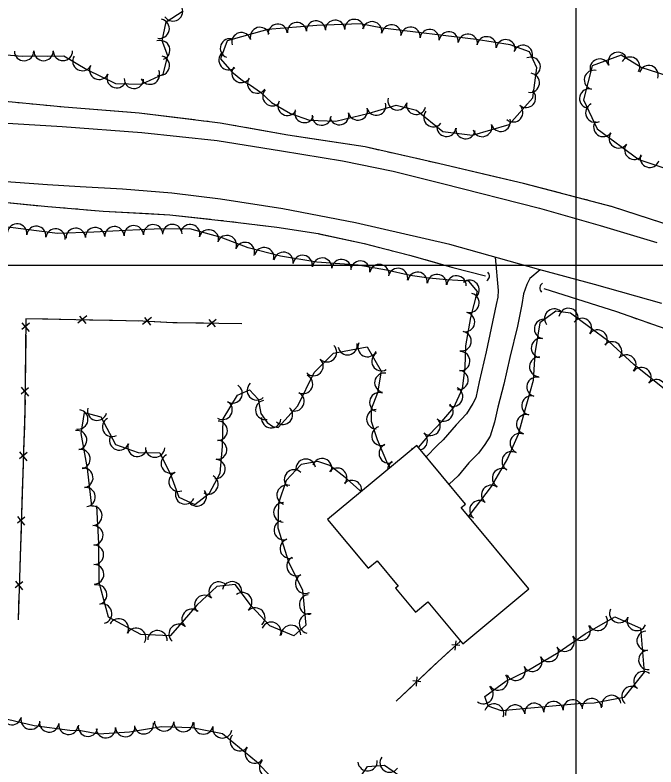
# Model space of a CAD drawing. Extents: x 353423 to 364002, y 127000 to 201942.
# Drawn here: x 362768.2 to 363033, y 130792.5 to 131103.4 of the extents above; entities that cross this region are included whole.
import ezdxf

# ---------------------------------------------------------------- set-up
doc = ezdxf.new("R2010")
doc.units = 0
for name, color, linetype in [('E_DTM_SlopeBottom', 7, 'Continuous'), ('E_DTM_SlopeTop', 7, 'Continuous'), ('E_FEN_Generic', 7, 'Continuous'), ('E_LAND_TreeLine', 7, 'Continuous'), ('E_MISCPROP', 7, 'Continuous'), ('E_STRUCT_WingWall', 7, 'Continuous'), ('E_WTR_FlowLine', 7, 'Continuous')]:
    doc.layers.add(name, color=color, linetype=linetype)

msp = doc.modelspace()

# ---------------------------------------------------------------- linework, layer by layer
at = {"layer": 'E_DTM_SlopeBottom'}
for p, q in [((362771.06, 130976.2), (362774.12, 130972.6)), ((362774.17, 130976), (362771.09, 130973.36)), ((362797.86, 130978.97), (362794.23, 130975.94)), ((362797.64, 130975.87), (362795.02, 130978.96)), ((362824.63, 130978.31), (362820.9, 130975.39)), ((362824.3, 130975.21), (362821.78, 130978.39)), ((362851.27, 130977.58), (362847.66, 130974.53)), ((362851.06, 130974.48), (362848.42, 130977.56)), ((362770.74, 130949.49), (362773.81, 130945.88)), ((362773.85, 130949.29), (362770.77, 130946.64)), ((362773.17, 130922.54), (362770.05, 130919.96)), ((362770.07, 130922.81), (362773.06, 130919.15)), ((362772.31, 130895.84), (362769.18, 130893.26)), ((362769.21, 130896.1), (362772.2, 130892.44)), ((362771.45, 130869.13), (362768.32, 130866.55)), ((362768.35, 130869.4), (362771.34, 130865.73)), ((362951.91, 130842.72), (362948.61, 130843.07)), ((362950.29, 130844.69), (362949.86, 130840.84)), ((362935.9, 130827.79), (362932.58, 130828.09)), ((362934.24, 130829.74), (362933.87, 130825.88))]:
    msp.add_line(p, q, dxfattribs=at)
for points in [[(362861.91, 130975.76), (362833.36, 130976.17), (362821.01, 130976.83), (362772.75, 130977.82), (362772.3, 130940.03), (362769.5, 130853.29)], [(362781.77, 130977.63), (362772.75, 130977.82), (362772.74, 130977.3)], [(362792.63, 130977.41), (362781.77, 130977.63)], [(362808.49, 130977.09), (362798.94, 130977.28)], [(362819.34, 130976.86), (362808.49, 130977.09)], [(362835.19, 130976.15), (362833.36, 130976.17), (362825.65, 130976.58)], [(362846.04, 130975.99), (362835.19, 130976.15)], [(362861.91, 130975.76), (362852.36, 130975.9)], [(362772.67, 130970.98), (362772.54, 130960.13)], [(362772.54, 130960.13), (362772.42, 130950.58)], [(362772.35, 130944.26), (362772.3, 130940.03), (362772.08, 130933.41)], [(362772.08, 130933.41), (362771.78, 130923.87)], [(362771.57, 130917.56), (362771.22, 130906.71)], [(362771.22, 130906.71), (362770.91, 130897.16)], [(362770.71, 130890.85), (362770.36, 130880)], [(362770.36, 130880), (362770.05, 130870.45)], [(362769.85, 130864.14), (362769.5, 130853.29)], [(362952.19, 130844.57), (362942.87, 130836.02), (362925.62, 130819.69)], [(362952.19, 130844.58), (362951.89, 130844.3)], [(362948.07, 130840.8), (362942.87, 130836.02), (362941.53, 130834.76)], [(362941.53, 130834.76), (362935.84, 130829.37)], [(362932.08, 130825.81), (362925.62, 130819.69)]]:
    msp.add_lwpolyline(points, dxfattribs=at)
for centre, radius, start, end in [((362961.98, 130995.49), 2.2, 299.8898, 46.1294), ((362987.32, 130990.49), 2.33, 121.0711, 227.3107)]:
    msp.add_arc(centre, radius, start, end, dxfattribs=at)
at = {"layer": 'E_DTM_SlopeTop'}
for points in [[(362626.48, 131266.18), (362624.09, 131177.4), (362622.53, 131109.6), (362623.39, 131104.44), (362627.77, 131092.09), (362633.89, 131082.88), (362639.69, 131077.52), (362646.92, 131071.8), (362654.1, 131068.57), (362661.18, 131067.29), (362709.96, 131062.66), (362758.03, 131059.1), (362787.76, 131057.24), (362820.57, 131054.79), (362851.74, 131051.52), (362878.24, 131047.31), (362903.52, 131043.16), (362924.45, 131038.9), (362944.81, 131033.74), (362984.88, 131023.52), (363009.95, 131016.4), (363033.33, 131009.35)], [(363035.45, 130984.11), (363007.61, 130992.02), (362984.54, 130998.18), (362947.85, 131008.56), (362908.87, 131017.54), (362878.79, 131023.28), (362853.06, 131027.31), (362833.04, 131029.72), (362812.68, 131031.36), (362795.08, 131032.37), (362781.58, 131033.19), (362707.82, 131038.54)], [(363035.45, 130984.11), (363007.61, 130992.02), (362984.54, 130998.18), (362947.85, 131008.56), (362908.87, 131017.54), (362878.79, 131023.28), (362853.06, 131027.31), (362833.04, 131029.72), (362812.68, 131031.36), (362795.08, 131032.37), (362781.58, 131033.19), (362707.82, 131038.54)]]:
    msp.add_lwpolyline(points, dxfattribs=at)
at = {"layer": 'E_FEN_Generic'}
for points in [[(362763.16, 131087.01), (362771.16, 131086.38), (362776.32, 131086.45), (362781.77, 131086.41), (362788.38, 131086.45), (362797.93, 131080.81), (362809.78, 131075.14), (362820.45, 131074.82), (362829.36, 131078.98), (362831.29, 131086.53), (362829.06, 131092.69), (362830.69, 131100.55), (362837.75, 131105.18)], [(362920.03, 131097.96), (362910.86, 131099.8), (362892.89, 131099.12), (362872.68, 131097.45), (362855.89, 131092.67), (362853.17, 131085.33), (362857.74, 131079.87), (362862.15, 131076.38), (362865.55, 131074.39), (362869.67, 131071.48), (362874.16, 131067.25), (362882.04, 131062.69), (362889.84, 131059.89), (362900.78, 131059.47), (362914.46, 131062.87), (362925.63, 131066.08), (362934.09, 131064.03), (362945, 131055.26), (362957.16, 131053.74), (362972.37, 131058.07), (362982.18, 131069.18), (362983.79, 131081.55), (362980.79, 131088.16), (362972.83, 131091.05), (362958.77, 131093.23), (362920.03, 131097.96)], [(363026.86, 131081.76), (363018.63, 131086.76), (363006.65, 131082.36), (363003.11, 131068.38), (363008.77, 131056.31), (363025.95, 131043.62), (363044.08, 131037.66), (363061.74, 131028.25), (363081.4, 131015.81), (363099.37, 131009.18), (363109.44, 131010.9), (363114.48, 131020.63), (363112.5, 131030.8), (363101.03, 131043.24), (363086.65, 131055.16), (363072.78, 131063.97), (363063.39, 131070.04), (363026.86, 131081.76)], [(362934.96, 130924.53), (362939.57, 130930.12), (362944.52, 130935.41), (362949.44, 130941.12), (362953.13, 130949.01), (362954.15, 130957.65), (362954.5, 130966.57), (362956.58, 130978.32), (362959.31, 130989.04), (362955.67, 130993.42), (362946.61, 130993.92), (362939.15, 130994.6), (362931.47, 130995.65), (362921.71, 130997.93), (362910, 131000), (362892.9, 131001.21), (362877.95, 131003.67), (362864.5, 131007.16), (362853.44, 131011.39), (362840.48, 131015.02), (362825.64, 131014.88), (362813.84, 131014.26), (362800.8, 131013.64), (362785.74, 131013.06), (362765.27, 131015.68)], [(363037.93, 130947.55), (363023.84, 130958.94), (363013.55, 130968.41), (363005.68, 130974.23), (362997.68, 130980.16), (362991.59, 130981), (362985.03, 130976.09), (362983.02, 130963.42), (362982.21, 130952.31), (362978.53, 130939.05), (362976.01, 130930.02), (362971.67, 130920.09), (362964.94, 130908.44), (362956.05, 130896.96), (362955.49, 130896.24)], [(362799.93, 130900.39), (362798.12, 130915.89), (362795.53, 130930.36), (362796.93, 130939.01), (362803.73, 130937.23), (362809.78, 130925.8), (362819.08, 130922.53), (362828.06, 130922.43), (362832.56, 130913.13), (362835.84, 130904.04), (362842.47, 130901.09), (362848.61, 130905.78), (362853, 130913.97), (362853.91, 130925.01), (362854.2, 130936.44), (362860.16, 130946.26), (362865.12, 130948.37), (362868.62, 130944.53), (362869.74, 130938.66), (362872.41, 130934.95), (362874.73, 130933.32), (362876.93, 130932.82), (362885.11, 130941.77), (362891.81, 130955.55), (362899.73, 130963.62), (362913.68, 130966.26), (362919.5, 130956.21), (362917.93, 130947.25), (362915.35, 130940.45), (362915.36, 130935.43), (362917.85, 130927.87), (362922.16, 130917.84), (362923.14, 130916.26)], [(362911.23, 130906.36), (362910.69, 130906.85), (362905.36, 130911.59), (362898.31, 130917.09), (362893.34, 130918.85), (362886.47, 130917.62), (362880.2, 130910.95), (362877.07, 130901.62), (362876.76, 130891.35), (362881.26, 130877.39), (362887.02, 130865.6), (362888.42, 130851.14), (362883.45, 130846.8), (362873.49, 130850.89), (362865.95, 130858.98), (362859.17, 130867.96), (362851.55, 130867.15), (362843.28, 130859.44), (362837.31, 130852.34), (362832.32, 130846.79), (362820.14, 130847.3), (362806.79, 130854.43), (362803.05, 130868.76), (362802.84, 130884.93), (362802.04, 130900.49)], [(362970.65, 130815.9), (362969.16, 130815.76), (362963.64, 130817.67), (362962.24, 130821.63), (362970.94, 130827.94), (362979.8, 130832.3), (362992.58, 130839.89), (363003.73, 130847.52), (363016.07, 130854.6), (363026.54, 130849.93), (363028.18, 130831.76), (363019.67, 130821.21), (363007.44, 130818.96), (363000.83, 130818.61), (362970.65, 130815.9)], [(362762.72, 130812.79), (362776.15, 130809.6), (362790.88, 130807.79), (362795.45, 130807.56), (362802.78, 130806.22), (362815.54, 130807.06), (362828.77, 130809.27), (362841.38, 130808.9), (362853.96, 130806.35), (362867.97, 130794.79), (362882.82, 130778.97)], [(362905.15, 130779.86), (362913.79, 130792.78), (362920.8, 130793.31), (362930.41, 130786.59)]]:
    msp.add_lwpolyline(points, dxfattribs=at)
for centre, radius, start, end in [((362833.49, 131104.89), 4.01, 213.31, 33.2947), ((362827.97, 131097.74), 4.01, 258.2903, 78.275), ((362884.67, 131096.35), 3.97, 4.7094, 184.694), ((362892.59, 131097), 3.97, 4.7094, 184.694), ((362900.44, 131097.32), 3.97, 2.2, 182.1847), ((362908.37, 131097.63), 3.97, 2.2, 182.1847), ((362915.72, 131096.7), 3.97, 348.6148, 168.5995), ((362869.37, 131094.35), 3.97, 15.9008, 195.8854), ((362876.75, 131095.7), 3.97, 4.7094, 184.694), ((362923.72, 131095.41), 3.97, 353.048, 173.0327), ((362931.6, 131094.45), 3.97, 353.048, 173.0327), ((362939.49, 131093.49), 3.97, 353.048, 173.0327), ((362861.73, 131092.17), 3.97, 15.9008, 195.8854), ((362947.38, 131092.52), 3.97, 353.048, 173.0327), ((362955.26, 131091.56), 3.97, 353.048, 173.0327), ((362963.06, 131090.46), 3.97, 351.1834, 171.1681), ((362828.21, 131088.88), 4.01, 289.8935, 109.8782), ((362856.99, 131089.64), 3.97, 69.6665, 249.6512), ((362970.91, 131089.24), 3.97, 351.1834, 171.1681), ((362771.95, 131088.49), 4.01, 180.8737, 0.8584), ((362780.01, 131088.53), 4.01, 179.5873, 359.572), ((362788.01, 131088.55), 4.01, 180.3457, 0.3304), ((362978.07, 131086.94), 3.97, 340.1113, 160.0959), ((363017.2, 131084.02), 3.97, 20.153, 200.1376), ((362796.04, 131084.37), 4.01, 149.4646, 329.4493), ((362828.07, 131082.44), 4.01, 255.6558, 75.6405), ((362856.42, 131084.69), 3.97, 129.9492, 309.9339), ((362981.29, 131082.02), 3.97, 294.3719, 114.3566), ((363009.73, 131081.28), 3.97, 20.153, 200.1376), ((363022.38, 131082.05), 3.97, 328.7051, 148.6897), ((362802.98, 131080.73), 4.01, 154.4164, 334.4011), ((362861.7, 131079.39), 3.97, 141.6948, 321.6794), ((363030.01, 131078.56), 3.97, 342.2159, 162.2006), ((362810.21, 131077.26), 4.01, 154.4164, 334.4011), ((362823.94, 131078.77), 4.01, 205.0379, 25.0226), ((362980.89, 131075.38), 3.97, 262.6224, 82.6071), ((363007.33, 131076.59), 3.97, 75.7989, 255.7836), ((362817.33, 131077.01), 4.01, 178.2843, 358.269), ((362868.21, 131075.06), 3.97, 144.7316, 324.7163), ((362874.5, 131069.78), 3.97, 136.7362, 316.7209), ((363005.38, 131068.89), 3.97, 75.7989, 255.7836), ((362979.32, 131069.09), 3.97, 228.562, 48.5467), ((362880.79, 131065.81), 3.97, 149.9311, 329.9157), ((362917.49, 131065.91), 3.97, 196.0445, 16.0291), ((362926.19, 131068.09), 3.97, 166.3372, 346.3219), ((362933.91, 131066.21), 3.97, 166.3372, 346.3219), ((362974.07, 131063.13), 3.97, 228.562, 48.5467), ((363007.92, 131063.02), 3.97, 115.1235, 295.1081), ((362887.73, 131062.86), 3.97, 160.3074, 340.292), ((362909.89, 131063.88), 3.97, 193.964, 13.9487), ((362941.05, 131061.1), 3.97, 141.2399, 321.2245), ((362894.88, 131061.78), 3.97, 177.8041, 357.7887), ((362902.18, 131061.96), 3.97, 193.964, 13.9487), ((362968.89, 131059.24), 3.97, 195.9192, 15.9039), ((362946.45, 131057.17), 3.97, 172.8826, 352.8673), ((362961.25, 131057.06), 3.97, 195.9192, 15.9039), ((363011.22, 131057.08), 3.97, 143.553, 323.5376), ((362954.34, 131056.19), 3.97, 172.8826, 352.8673), ((363017.61, 131052.36), 3.97, 143.553, 323.5376), ((363024.01, 131047.64), 3.97, 143.553, 323.5376), ((363030.4, 131044.35), 3.97, 161.8253, 341.81), ((362769.08, 131013.08), 4, 352.7356, 172.7203), ((362817.3, 131012.34), 4, 2.9906, 182.9753), ((362825.3, 131012.76), 4, 2.9906, 182.9753), ((362833.21, 131012.85), 4, 0.5637, 180.5484), ((362840.6, 131012.81), 4, 344.3477, 164.3324), ((362777.01, 131012.07), 4, 352.7356, 172.7203), ((362784.95, 131011.05), 4, 352.7356, 172.7203), ((362793.29, 131011.26), 4, 2.1939, 182.1786), ((362801.31, 131011.57), 4, 2.7342, 182.7189), ((362809.3, 131011.95), 4, 2.7342, 182.7189), ((362848.31, 131010.65), 4, 344.3477, 164.3324), ((362855.74, 131008.27), 4, 339.1011, 159.0858), ((362863.21, 131005.41), 4, 339.1011, 159.0858), ((362871.16, 131003.27), 4, 345.4442, 165.4289), ((362879.12, 131001.35), 4, 350.6622, 170.6469), ((362887.02, 131000.05), 4, 350.6622, 170.6469), ((362895.13, 130998.95), 4, 355.9763, 175.961), ((362903.12, 130998.39), 4, 355.9763, 175.961), ((362910.86, 130997.72), 4, 349.9531, 169.9378), ((362918.74, 130996.32), 4, 349.9531, 169.9378), ((362926.46, 130994.67), 4, 346.8922, 166.8769), ((362934.5, 130993.12), 4, 352.2268, 172.2115), ((362942.54, 130992.19), 4, 354.8195, 174.8041), ((362950.6, 130991.61), 4, 356.8485, 176.8332), ((362956, 130989.75), 4, 309.7025, 129.6872), ((362955.96, 130984.39), 4, 255.6788, 75.6634), ((362996.89, 130978.15), 4, 352.0925, 172.0772), ((362954.12, 130976.44), 4, 259.9936, 79.9782), ((362990.96, 130977.91), 4, 36.8245, 216.8091), ((362986.76, 130973.63), 4, 80.9972, 260.9818), ((363002.45, 130974.02), 4, 323.4932, 143.4779), ((363008.88, 130969.26), 4, 323.5112, 143.4959), ((362952.72, 130968.56), 4, 259.9936, 79.9782), ((362985.5, 130965.73), 4, 80.9972, 260.9818), ((362897.13, 130963.95), 3.99, 225.5341, 45.5188), ((362905.63, 130966.86), 3.99, 190.696, 10.6807), ((362913.84, 130966.07), 3.99, 153.7447, 333.7294), ((363014.88, 130964.34), 4, 317.3786, 137.3633), ((362919.58, 130960.24), 3.99, 120.0996, 300.0843), ((362952.15, 130960.31), 4, 267.7281, 87.7128), ((362891.54, 130958.25), 3.99, 225.5341, 45.5188), ((362984.72, 130957.96), 4, 85.8239, 265.8086), ((363020.76, 130958.92), 4, 317.3786, 137.3633), ((363026.99, 130953.7), 4, 321.0564, 141.041), ((362887.2, 130950.85), 3.99, 244.0998, 64.0845), ((362920.77, 130951.38), 3.99, 80.0526, 260.0373), ((362951.43, 130952.5), 4, 263.2997, 83.2844), ((362868.09, 130948.21), 3.99, 132.3459, 312.3306), ((362983.64, 130949.65), 4, 74.5283, 254.513), ((363033.21, 130948.67), 4, 321.0564, 141.041), ((362858.13, 130946.94), 3.99, 238.719, 58.7036), ((362949.23, 130945.61), 4, 244.961, 64.9456), ((362883.71, 130943.67), 3.99, 244.0998, 64.0845), ((362918.67, 130943.31), 3.99, 69.2387, 249.2234), ((362981.51, 130941.95), 4, 74.5283, 254.513), ((362853.98, 130940.12), 3.99, 238.719, 58.7036), ((362871.59, 130940.1), 3.99, 100.8606, 280.8453), ((362945.23, 130939.44), 4, 229.22, 49.2047), ((362794.37, 130936.23), 3.99, 260.8249, 80.8096), ((362802.14, 130939.8), 3.99, 165.3408, 345.3255), ((362878.92, 130938.1), 3.99, 227.5413, 47.526), ((362917.45, 130936.33), 3.99, 90.1563, 270.141), ((362808.29, 130933.08), 3.99, 117.8893, 297.8739), ((362851.98, 130931.54), 3.99, 268.5992, 88.5839), ((362874.05, 130936.65), 3.99, 174.5136, 354.4982), ((362939.92, 130933.56), 4, 226.9217, 46.9063), ((362979.36, 130934.24), 4, 74.4106, 254.3953), ((362919.56, 130929.35), 3.99, 108.2266, 288.2113), ((362793.89, 130927.66), 3.99, 280.1336, 100.1182), ((362934.62, 130927.41), 4, 286.4609, 50.4692), ((362976.72, 130926.4), 4, 66.3743, 246.359), ((362811.27, 130927.49), 3.99, 160.6334, 340.6181), ((362851.71, 130923.69), 3.99, 265.2917, 85.2764), ((362795.3, 130919.8), 3.99, 280.1336, 100.1182), ((362818.8, 130924.84), 3.99, 160.6334, 340.6181), ((362826.05, 130924.54), 3.99, 179.3441, 359.3288), ((362922.58, 130922.16), 3.99, 113.2848, 293.2695), ((362930.21, 130920.21), 4, 61.4463, 63.8115), ((362934.62, 130927.41), 4, 230.4845, 237.7866), ((362832.53, 130917.98), 3.99, 115.8681, 295.8528), ((362895.08, 130915.99), 4.04, 340.4971, 160.4818), ((362973.39, 130918.88), 4, 59.9955, 239.9802), ((362851.05, 130915.73), 3.99, 265.2917, 85.2764), ((362888.31, 130915.8), 4.04, 10.1863, 190.171), ((362926.14, 130915.38), 3.99, 121.7034, 179.2609), ((362796.46, 130912.04), 3.99, 276.6793, 96.664), ((362835.75, 130910.44), 3.99, 109.821, 289.8057), ((362883.5, 130911.37), 4.04, 46.8096, 226.7943), ((362901.27, 130912.09), 4.04, 322.0422, 142.0269), ((362969.39, 130911.96), 4, 59.9955, 239.9802), ((362848.14, 130909.33), 3.99, 241.8, 61.7846), ((362907.36, 130906.98), 4.04, 352.9757, 138.4028), ((362797.39, 130904.11), 3.99, 276.6793, 96.664), ((362880.45, 130905.04), 4.04, 71.4383, 251.423), ((362964.92, 130905), 4, 52.2403, 232.225), ((362838.45, 130905.17), 3.99, 156.0131, 335.9978), ((362843.31, 130904.36), 3.99, 217.3465, 37.3311), ((362879.07, 130897.79), 4.04, 88.3118, 268.2965), ((362960.03, 130898.68), 4, 52.2403, 232.225), ((362800.14, 130896.35), 4.04, 272.9167, 92.9014), ((362955.15, 130892.35), 4, 52.5651, 86.3914), ((362800.55, 130888.27), 4.04, 272.9167, 92.9014), ((362879.26, 130890.49), 4.04, 107.872, 287.8566), ((362881.74, 130882.8), 4.04, 107.872, 287.8566), ((362800.78, 130880.27), 4.04, 270.7625, 90.7472), ((362884.52, 130875.55), 4.04, 116.053, 296.0376), ((362800.89, 130872.19), 4.04, 270.7625, 90.7472), ((362888.07, 130868.28), 4.04, 116.053, 296.0376), ((362802.17, 130863.74), 4.04, 284.6315, 104.6161), ((362852.36, 130865.01), 4.04, 43.0004, 222.985), ((362857.86, 130865.1), 4.04, 348.0767, 168.0614), ((362862.08, 130860.59), 4.04, 307.0283, 127.013), ((362846.45, 130859.49), 4.04, 43.0004, 222.985), ((362889.72, 130859.7), 4.04, 95.5433, 275.528), ((362804.21, 130855.92), 4.04, 284.6315, 104.6161), ((362867.45, 130854.27), 4.04, 313.0332, 133.0179), ((362841.21, 130853.69), 4.04, 49.9048, 229.8894), ((362889.68, 130851.83), 4.04, 76.8724, 256.8571), ((363008.95, 130852.92), 3.99, 209.8644, 29.8491), ((363017.79, 130856.12), 3.99, 155.9559, 335.9406), ((362811.08, 130849.74), 4.04, 331.8766, 151.8613), ((362835.85, 130847.55), 4.04, 48.0906, 228.0753), ((362874.07, 130848.37), 4.04, 337.6446, 157.6293), ((363025.07, 130852.87), 3.99, 155.9559, 335.9406), ((362818.21, 130845.93), 4.04, 331.8766, 151.8613), ((362827.07, 130844.89), 4.04, 357.6155, 177.6001), ((362882.24, 130847.09), 4.04, 0.7958, 180.7805), ((363001.93, 130848.81), 3.99, 214.3928, 34.3775), ((363029.11, 130844.71), 3.99, 95.1398, 275.1245), ((362995.35, 130844.31), 3.99, 214.3928, 34.3775), ((362988.77, 130840.05), 3.99, 210.7042, 30.6889), ((363029.82, 130836.77), 3.99, 95.1398, 275.1245), ((362981.92, 130835.99), 3.99, 210.7042, 30.6889), ((362975.05, 130832.29), 3.99, 206.2459, 26.2306), ((362967.8, 130828.24), 3.99, 215.9178, 35.9025), ((363027.84, 130828.02), 3.99, 51.1186, 231.1033), ((362961.73, 130822.65), 3.99, 231.7516, 51.7362), ((363022.84, 130821.81), 3.99, 51.1186, 231.1033), ((363006.5, 130816.82), 3.99, 2.985, 182.9697), ((363014.62, 130818.16), 3.99, 10.4637, 190.4484), ((362966.13, 130814.6), 3.99, 340.9481, 160.9328), ((362974.81, 130814.18), 3.99, 5.1487, 185.1334), ((362982.75, 130814.89), 3.99, 5.1487, 185.1334), ((362990.69, 130815.6), 3.99, 5.1487, 185.1334), ((362998.62, 130816.32), 3.99, 5.1487, 185.1334), ((362766.9, 130813.95), 4, 166.653, 346.6377), ((362774.68, 130812.1), 4, 166.653, 346.6377), ((362782.36, 130810.95), 4, 173.0172, 353.0019), ((362829.78, 130811.34), 4, 178.314, 358.2987), ((362837.78, 130811.1), 4, 178.314, 358.2987), ((362790.3, 130809.98), 4, 173.0172, 353.0019), ((362798.37, 130809.15), 4, 169.6932, 349.6779), ((362805.78, 130808.52), 4, 183.7556, 3.7403), ((362813.76, 130809.04), 4, 183.7556, 3.7403), ((362821.46, 130810.17), 4, 189.5121, 9.4968), ((362846.05, 130810.09), 4, 168.5629, 348.5475), ((362853.89, 130808.5), 4, 168.5629, 348.5475), ((362861.08, 130803.19), 4, 140.4944, 320.4791), ((362867.26, 130798.1), 4, 140.4944, 320.4791), ((362922.99, 130794.33), 4, 145.0385, 325.0231), ((362873.16, 130792.33), 4, 133.1852, 313.1699), ((362913.87, 130794.88), 4, 184.392, 4.3767)]:
    msp.add_arc(centre, radius, start, end, dxfattribs=at)
at = {"layer": 'E_LAND_TreeLine'}
for p, q in [((363000, 131000), (363000, 133500)), ((363000, 129000), (363000, 131500)), ((360000, 131000), (363500, 131000)), ((360000, 131000), (364000, 131000))]:
    msp.add_line(p, q, dxfattribs=at)
at = {"layer": 'E_MISCPROP'}
for points in [[(362966.56, 131003.26), (362967.78, 130989.53), (362967.7, 130986.76), (362966.98, 130983.73), (362962.82, 130964.08), (362959.97, 130951.75), (362958.59, 130945.07), (362957.34, 130942.72), (362954.78, 130938.47), (362950.51, 130934), (362945.04, 130927.8), (362942.65, 130925.47), (362938.11, 130920.72)], [(362985.13, 130998.02), (362980.95, 130994.41), (362979.6, 130991.95), (362978.3, 130988.11), (362977.59, 130983.75), (362975.83, 130974.82), (362972.62, 130961.81), (362970.12, 130950.76), (362967.72, 130941.28), (362966.26, 130935.06), (362964.55, 130929.33), (362962.26, 130925.79), (362959.66, 130922.3), (362955.7, 130918.2), (362951.25, 130912.83), (362947.53, 130909.38)]]:
    msp.add_lwpolyline(points, dxfattribs=at)
at = {"layer": 'E_STRUCT_WingWall'}
for points in [[(363193.24, 130947.99), (363177.39, 130957.25), (363148.91, 130972.4), (363116.99, 130986.35), (363086.85, 131000.43), (363045.16, 131014.36), (363015.02, 131024.13), (362978.21, 131033.79), (362943.14, 131042.01), (362912.85, 131048.84), (362880.89, 131053.71), (362852.97, 131058.72), (362819.51, 131062.86), (362788.51, 131065.31), (362756.81, 131068.31), (362722.11, 131071.26), (362691.4, 131074.52), (362667.72, 131076.07), (362660.77, 131076.38)], [(362771.33, 131066.93), (362769.41, 131067.11)], [(362777.1, 131066.39), (362775.18, 131066.57)], [(362782.86, 131065.84), (362780.94, 131066.02)], [(362814.56, 131063.25), (362788.51, 131065.31), (362786.71, 131065.48)], [(362842.33, 131060.04), (362819.51, 131062.86), (362814.56, 131063.25)], [(362848.07, 131059.32), (362846.15, 131059.56)], [(362853.8, 131058.57), (362852.97, 131058.72), (362851.9, 131058.85)], [(362859.5, 131057.55), (362857.6, 131057.89)], [(362890.88, 131052.19), (362880.89, 131053.71), (362863.3, 131056.87)], [(362918.47, 131047.57), (362912.85, 131048.84), (362890.88, 131052.19)], [(362924.12, 131046.3), (362922.24, 131046.72)], [(362929.77, 131045.02), (362927.89, 131045.45)], [(362935.43, 131043.75), (362933.54, 131044.18)], [(362966.48, 131036.54), (362943.14, 131042.01), (362939.19, 131042.9)], [(362993.66, 131029.74), (362978.21, 131033.79), (362966.48, 131036.54)], [(362681.9, 131032.45), (362714.98, 131030.26), (362746.77, 131027.63), (362781.84, 131024.22), (362804.66, 131022.36), (362832.12, 131020.85), (362856.98, 131018.07), (362876.31, 131015.7), (362893.47, 131013.01), (362912.39, 131008.93), (362931.14, 131004.15), (362949.13, 130999.01), (362962.57, 130995.61)], [(362752.68, 131027.06), (362778.29, 131024.56)], [(362999.26, 131028.26), (362997.39, 131028.76)], [(363004.87, 131026.79), (363003, 131027.28)], [(363010.47, 131025.32), (363008.6, 131025.81)], [(362781.83, 131024.22), (362781.84, 131024.22), (362783.59, 131024.07)], [(362787.12, 131023.79), (362788.89, 131023.64)], [(362792.42, 131023.35), (362794.18, 131023.21)], [(362797.71, 131022.92), (362804.66, 131022.36), (362823.36, 131021.33)], [(363040.88, 131015.74), (363015.02, 131024.13), (363014.21, 131024.34)], [(362823.36, 131021.33), (362832.12, 131020.85), (362848.94, 131018.97)], [(362852.46, 131018.57), (362854.22, 131018.38)], [(362857.74, 131017.98), (362859.51, 131017.76)], [(362863.03, 131017.33), (362864.79, 131017.11)], [(362868.3, 131016.68), (362876.31, 131015.7), (362893.47, 131013.01), (362893.75, 131012.95)], [(362893.75, 131012.95), (362912.39, 131008.93), (362918.85, 131007.28)], [(362922.29, 131006.41), (362924.01, 131005.97)], [(362927.45, 131005.09), (362929.17, 131004.65)], [(362932.6, 131003.74), (362934.31, 131003.25)], [(362937.72, 131002.27), (362949.13, 130999.01), (362962.57, 130995.61)], [(362986.73, 130990.28), (363016.64, 130980.78), (363018.56, 130980.12)], [(362986.73, 130990.28), (363016.64, 130980.78), (363039.39, 130972.88), (363059.97, 130963.79), (363071.48, 130959.61), (363084.08, 130954.93), (363094.23, 130949.89), (363102.98, 130945.87), (363112.09, 130941.46), (363120.23, 130937.64), (363128.39, 130933.62), (363152.17, 130922.27), (363162.01, 130915.5), (363171.91, 130908.77), (363180.64, 130903.59), (363187.1, 130898.78), (363196.37, 130893.09), (363200.39, 130891.09)], [(363022.92, 130978.6), (363025.1, 130977.84)], [(363029.45, 130976.33), (363031.63, 130975.57)]]:
    msp.add_lwpolyline(points, dxfattribs=at)
at = {"layer": 'E_WTR_FlowLine'}
msp.add_lwpolyline([(362938.76, 130860.74), (362953.17, 130843.39), (362980.52, 130866.11), (362952.55, 130899.78), (362954.3, 130901.23), (362934.19, 130925.44), (362897.31, 130894.81), (362914.04, 130874.66), (362917.79, 130877.77), (362926.45, 130867.33), (362925.33, 130866.4), (362933.6, 130856.46)], close=True, dxfattribs=at)

doc.saveas('drawing.dxf')
